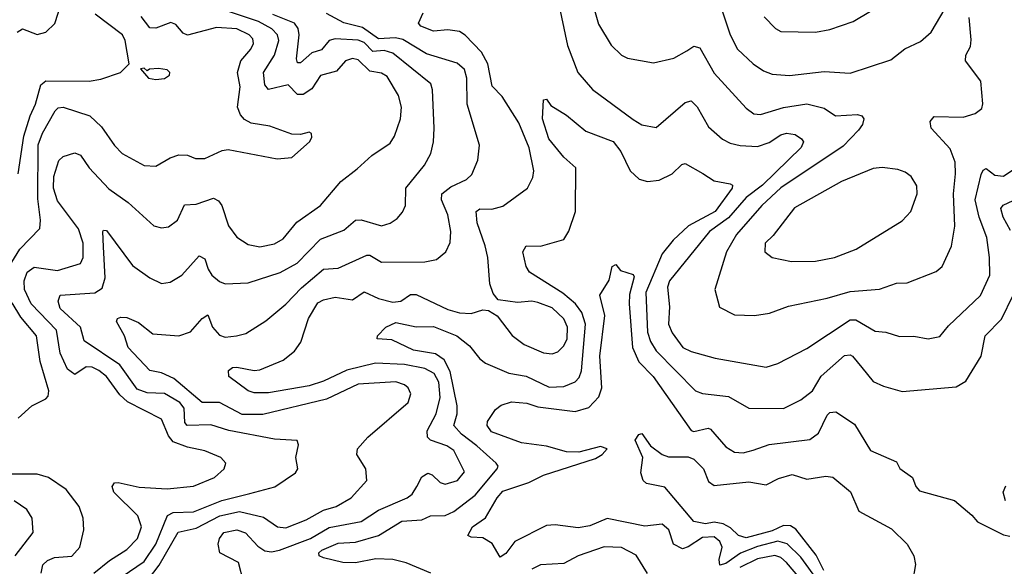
# Model space of a CAD drawing. Extents: x 1603745 to 1745082, y 385868 to 533966.
# Tile 460 of 646: x 1713995 to 1717398, y 458709 to 460597. Entities that reach past the tile are written whole.
import ezdxf

# ---------------------------------------------------------------- set-up
doc = ezdxf.new("R2010")
doc.units = 0

msp = doc.modelspace()

# ---------------------------------------------------------------- linework, layer by layer
at = {"layer": '0CON20XD'}
for points in [[(1715847.1, 460705), (1715888.3, 460508.3), (1715923.8, 460415), (1715975, 460355.4), (1716115, 460251.8), (1716145, 460234.4), (1716195, 460224.5), (1716295, 460310.9), (1716315, 460317.3), (1716336.1, 460296.1), (1716375, 460226.9), (1716424.3, 460184.3), (1716450.8, 460170.8), (1716485, 460161.9), (1716545, 460159.5), (1716585, 460173), (1716625, 460199.2), (1716645, 460204.8), (1716675, 460200), (1716696.7, 460185), (1716703.6, 460175), (1716695.3, 460155), (1716561.8, 460025), (1716505, 459983.1), (1716445, 459912.3), (1716378.4, 459865), (1716240.5, 459695), (1716233.5, 459673.5), (1716240.5, 459605), (1716237.5, 459545), (1716250.3, 459515), (1716287.1, 459465), (1716315, 459450.8), (1716398.1, 459428.1), (1716575, 459396.9), (1716615, 459409.6), (1716715, 459461.3), (1716865, 459560), (1716885, 459560), (1716951.5, 459521.5), (1716988.1, 459518.1), (1717035, 459502.9), (1717085, 459503.5), (1717135, 459494.4), (1717175, 459502.9), (1717205, 459540), (1717315, 459644.4), (1717347.5, 459715), (1717346.9, 459775), (1717336.9, 459845), (1717310.2, 459915), (1717297, 459975), (1717317.4, 460062.6), (1717325, 460077.5), (1717335, 460082.5), (1717365, 460060.3), (1717395, 460057.1), (1717459.6, 460100.4)], [(1715968.9, 460675), (1715995, 460582), (1716039.2, 460509.2), (1716074.3, 460475), (1716095, 460463.6), (1716185, 460447.5), (1716255.3, 460464.7), (1716300.6, 460489.4), (1716325, 460505.4), (1716345, 460499.5), (1716395, 460412), (1716505, 460291.8), (1716531.9, 460271.9), (1716555, 460269.3), (1716635, 460294.2), (1716715, 460306.7), (1716775, 460291.1), (1716813.8, 460265), (1716889.9, 460269.9), (1716905.3, 460265.3), (1716911.8, 460255), (1716907.5, 460235), (1716893.3, 460215), (1716840.4, 460159.6), (1716625, 460016.3), (1716559.3, 459955), (1716471.6, 459855), (1716437.5, 459795), (1716397.1, 459665), (1716413.6, 459603.6), (1716465, 459577.1), (1716534.5, 459575.5), (1716586.4, 459583.6), (1716652, 459608), (1716785, 459634.6), (1716865, 459657.6), (1716966.6, 459666.6), (1717025, 459686.5), (1717062.2, 459687.8), (1717162.4, 459727.6), (1717183.1, 459745), (1717215.4, 459815), (1717226.2, 459883.8), (1717221.6, 459995), (1717229.5, 460065), (1717227.5, 460105), (1717210.6, 460150.6), (1717145, 460222.9), (1717141.1, 460245), (1717155, 460262.2), (1717255, 460260.4), (1717297, 460273), (1717319.6, 460290.4), (1717323.3, 460306.7), (1717316, 460385), (1717264.1, 460455), (1717264.7, 460475), (1717280.8, 460505), (1717282.7, 460527.3), (1717275.7, 460605)], [(1716424.3, 460624.3), (1716450.4, 460545), (1716475.4, 460495), (1716529.5, 460445), (1716565, 460420.4), (1716595, 460409.2), (1716655.8, 460404.2), (1716775, 460418.6), (1716865, 460412.5), (1717005, 460458.1), (1717054, 460496), (1717108.1, 460521.9), (1717145, 460554.4), (1717226.4, 460693.6)], [(1713985.8, 460554.2), (1714005, 460565.7), (1714055, 460545.4), (1714085, 460553.5), (1714116.5, 460583.5), (1714137.9, 460652.1)], [(1714407.3, 458982.7), (1714505, 458976.8), (1714595, 458985.3), (1714668.6, 459015), (1714701.9, 459045), (1714707.5, 459065), (1714690, 459085), (1714635, 459107.6), (1714575, 459120), (1714525, 459138.8), (1714509, 459159), (1714485, 459217.3), (1714367.4, 459277.4), (1714341.2, 459301.2), (1714295, 459364.8), (1714268.2, 459385), (1714245, 459396.9), (1714225, 459398.1), (1714185, 459371.6), (1714160.2, 459390.2), (1714134.8, 459445), (1714121.6, 459525), (1714034.8, 459615), (1714011, 459665), (1714010.2, 459695), (1714021, 459725), (1714045, 459742.3), (1714125, 459730.4), (1714205, 459754.7), (1714214.8, 459775.2), (1714214.8, 459825), (1714198.1, 459875), (1714125, 459971.3), (1714112.3, 460015), (1714113.4, 460055), (1714129.7, 460110.3), (1714145, 460124.5), (1714185, 460136.7), (1714205, 460129.2), (1714235.3, 460085), (1714303.3, 460013.3), (1714369.5, 459965), (1714458, 459885), (1714485, 459877.5), (1714508.8, 459881.2), (1714540, 459905), (1714565, 459957.8), (1714605, 459960), (1714665, 459980), (1714681.7, 459971.7), (1714693.9, 459955), (1714716.5, 459885), (1714745, 459845.6), (1714785, 459820.4), (1714825, 459812.5), (1714875, 459822.7), (1714905, 459840), (1714952.5, 459897.5), (1715034.5, 459955), (1715105, 460037.8), (1715161.7, 460081.7), (1715211.9, 460128.1), (1715275, 460170), (1715290.4, 460195), (1715311.1, 460255), (1715314.7, 460294.7), (1715304.6, 460335), (1715265, 460400.3), (1715245, 460411.8), (1715205, 460419.7), (1715165, 460458.6), (1715145, 460463.5), (1715120.9, 460455), (1715090.3, 460419.7), (1715035, 460404.7), (1715005, 460358.8), (1714975, 460338.7), (1714955, 460338.7), (1714922.2, 460372.2), (1714855, 460355.4), (1714842.3, 460372.3), (1714837.2, 460415), (1714876, 460475), (1714890.4, 460525), (1714885.7, 460545), (1714866.2, 460565), (1714820.6, 460590.6), (1714665, 460642.1)], [(1713990, 460065), (1714009.3, 460195), (1714030.9, 460265), (1714050, 460305), (1714067.6, 460372.4), (1714085, 460385.3), (1714235, 460384.7), (1714275, 460392.1), (1714343.3, 460415), (1714373.8, 460445), (1714359.6, 460525), (1714350, 460545), (1714256.2, 460616.2)], [(1714323.6, 458656.4), (1714425, 458724.8), (1714464.9, 458785.1), (1714505.4, 458884.6), (1714525, 458894.2), (1714595, 458896.5), (1714694, 458936), (1714790.1, 458960.1), (1714877.1, 458982.9), (1714948.6, 459031.4), (1714955.6, 459045), (1714948.9, 459085), (1714958.3, 459128.3), (1714953.9, 459143.9), (1714875, 459148.2), (1714718, 459178), (1714655, 459197.7), (1714573.8, 459195), (1714566.2, 459205), (1714563.4, 459255), (1714548.7, 459275), (1714495, 459305.2), (1714435, 459308.1), (1714401.2, 459321.2), (1714340.9, 459405), (1714217.9, 459487.9), (1714204.7, 459535), (1714135, 459599.3), (1714127.4, 459625), (1714135, 459645.3), (1714255, 459653.2), (1714280, 459670), (1714289.8, 459705), (1714285, 459812.5), (1714281.9, 459865), (1714285, 459870), (1714295, 459868.6), (1714385, 459747.9), (1714445, 459705.5), (1714485, 459685.6), (1714515, 459690.6), (1714555.3, 459714.7), (1714615, 459781.2), (1714635, 459770.5), (1714646.1, 459735), (1714659.2, 459715), (1714685, 459692.2), (1714705, 459684.7), (1714785, 459687.5), (1714895, 459723.3), (1714954.2, 459755.8), (1715035, 459839.4), (1715115, 459870), (1715155, 459904.6), (1715175, 459905.3), (1715245, 459885.4), (1715275.3, 459894.7), (1715299.7, 459910.3), (1715318.4, 459931.6), (1715328.2, 459955), (1715329.6, 460015), (1715393.8, 460095), (1715415.4, 460135), (1715425.3, 460175), (1715427.1, 460222.9), (1715421.9, 460355), (1715416.3, 460375), (1715285, 460481.2), (1715255, 460490.9), (1715215, 460486.9), (1715185, 460518.3), (1715165, 460525.9), (1715085, 460531.2), (1715064.1, 460525), (1715037.5, 460492.5), (1715005, 460482.1), (1714965, 460447.7), (1714955, 460448.1), (1714951.5, 460461.5), (1714961.2, 460545), (1714957.2, 460567.2), (1714944.9, 460584.9), (1714869.7, 460615)], [(1714418.2, 458635), (1714477.4, 458712.6), (1714542.8, 458827.2), (1714605, 458840), (1714686.7, 458883.3), (1714755, 458898.6), (1714838, 458878), (1714885.3, 458845.3), (1714915, 458841.8), (1714985, 458868.9), (1715045, 458902.6), (1715088.1, 458915), (1715140.5, 458945), (1715194.6, 459005.4), (1715191.5, 459045), (1715160, 459095), (1715162.9, 459115), (1715197.8, 459155), (1715337.3, 459275), (1715347.1, 459305), (1715337.3, 459325), (1715324.4, 459335.6), (1715295, 459345.8), (1715165, 459337.5), (1715055, 459286), (1714835, 459233.5), (1714763.5, 459233.5), (1714685, 459275.2), (1714625, 459274.2), (1714527.3, 459357.3), (1714485, 459376.7), (1714445, 459385.4), (1714370, 459465), (1714356.9, 459505), (1714329.2, 459555), (1714333.3, 459565), (1714345, 459570), (1714365, 459567.8), (1714405, 459550.8), (1714455, 459512.2), (1714545, 459505.5), (1714585, 459518.2), (1714625, 459565.3), (1714645, 459577.5), (1714660.8, 459535), (1714685, 459507.7), (1714705, 459500.8), (1714744.6, 459505.4), (1714776.9, 459513.1), (1714845, 459556.7), (1714915, 459613.8), (1714968.9, 459671.1), (1715045, 459735.8), (1715095, 459738.9), (1715195, 459783.2), (1715205, 459783.9), (1715245, 459760), (1715395, 459760.9), (1715435, 459768.1), (1715468.1, 459795), (1715482.2, 459827.8), (1715484.7, 459865), (1715475, 459922.9), (1715452.5, 459975), (1715454.1, 459995), (1715485, 460019.6), (1715538.6, 460045), (1715557.2, 460062.8), (1715578.6, 460111.4), (1715583.6, 460163.6), (1715541.3, 460305), (1715540.6, 460395), (1715532.2, 460425), (1715507, 460447), (1715401.3, 460478.7), (1715318.9, 460528.9), (1715294, 460534), (1715235, 460530.4), (1715179.6, 460569.6), (1715115, 460586.8), (1715055, 460619)], [(1714602.7, 460117.3), (1714635, 460117.3), (1714695, 460145.6), (1714715, 460148.6), (1714885, 460116), (1714935, 460120.8), (1714996.2, 460175), (1715005, 460190), (1715003.6, 460203.6), (1714995, 460208), (1714965, 460200), (1714935, 460201.4), (1714859.4, 460229.4), (1714795, 460239.1), (1714772.2, 460252.2), (1714758.5, 460268.5), (1714747.5, 460295), (1714756.8, 460365), (1714747.1, 460415), (1714759.7, 460455), (1714793.8, 460495), (1714802.9, 460515), (1714800.6, 460530.6), (1714788.2, 460545), (1714745, 460565.6), (1714675, 460569.8), (1714575, 460543.2), (1714560.3, 460550.3), (1714535, 460580.8), (1714517.6, 460587.6), (1714465, 460567.7), (1714445, 460568.7), (1714415, 460607.7)], [(1714768.9, 458655), (1714751.6, 458721.6), (1714686.7, 458755), (1714681.1, 458785), (1714685.6, 458805), (1714700, 458825), (1714745, 458835.2), (1714775, 458824.1), (1714817.8, 458777.8), (1714841.9, 458761.9), (1714865, 458759.1), (1714892.7, 458765), (1714999.7, 458805), (1715065, 458842.6), (1715175, 458863), (1715235, 458902.6), (1715334.4, 458945), (1715351.7, 458958.3), (1715367.7, 458985), (1715385, 459017.5), (1715405, 459030.6), (1715420.8, 459025), (1715448, 458998), (1715465, 458992.7), (1715507.5, 459005), (1715532.3, 459035), (1715495, 459108.7), (1715471.5, 459125), (1715415, 459144.2), (1715404.2, 459155), (1715403.3, 459176.7), (1715433.9, 459235), (1715448.3, 459291.7), (1715443.8, 459345), (1715427, 459375), (1715395, 459391.6), (1715325, 459405.9), (1715225, 459411.1), (1715125, 459386.4), (1715045, 459348.8), (1714995, 459332.4), (1714855, 459308.1), (1714805, 459307.5), (1714784.5, 459315), (1714717.5, 459365), (1714716.9, 459385), (1714730, 459395), (1714745, 459397.1), (1714805, 459385.3), (1714825, 459387.5), (1714905, 459421.1), (1714945, 459452), (1714966.7, 459483.3), (1714993.2, 459565), (1715025, 459618.9), (1715045, 459629.7), (1715085, 459638.5), (1715145, 459629.6), (1715185, 459657.5), (1715235, 459633.9), (1715285, 459621.4), (1715312.5, 459625), (1715345, 459647.2), (1715365, 459648.3), (1715475, 459595.9), (1715515.4, 459584.6), (1715555, 459582.5), (1715595, 459594.2), (1715615, 459592), (1715644.5, 459574.5), (1715696.3, 459506.3), (1715738.1, 459475), (1715805, 459446.6), (1715835, 459443.3), (1715855, 459449.6), (1715875, 459470.4), (1715887.1, 459495), (1715888.1, 459535), (1715875, 459564.1), (1715835, 459601.9), (1715785, 459620.2), (1715765, 459624.7), (1715715, 459620), (1715648.8, 459628.8), (1715631.5, 459651.5), (1715619.1, 459685), (1715612.8, 459775), (1715603.9, 459816.1), (1715576, 459895), (1715572.1, 459935), (1715585, 459943.9), (1715627, 459943), (1715665, 459952.9), (1715749.4, 460015), (1715767.8, 460052.2), (1715771.8, 460075), (1715755.3, 460154.7), (1715720.2, 460240.2), (1715662, 460332), (1715627.3, 460367.3), (1715613, 460445), (1715590.8, 460485), (1715535, 460543.5), (1715515, 460556.6), (1715475, 460562.2), (1715425, 460557.7), (1715381.4, 460575), (1715373.3, 460585), (1715389, 460621)], [(1716567.2, 460607.2), (1716606.9, 460566.9), (1716625, 460556.5), (1716745, 460553.6), (1716795, 460562.9), (1716875, 460591.2), (1716935, 460626.7)], [(1714465, 460390), (1714495, 460393.8), (1714512.5, 460405), (1714513.3, 460415), (1714505, 460423.3), (1714475, 460428.8), (1714443.3, 460426.7), (1714435, 460420), (1714425, 460430), (1714412.5, 460427.5), (1714440, 460395), (1714465, 460390)], [(1715415.5, 458685), (1715331.1, 458721.1), (1715285, 458731.9), (1715225.6, 458734.4), (1715155, 458721), (1715112.1, 458722.1), (1715045, 458737.5), (1715030, 458745), (1715028.6, 458755), (1715039.2, 458765), (1715095, 458788.3), (1715155, 458792), (1715234.6, 458815.4), (1715315, 458864.5), (1715385, 458869), (1715415, 458883.1), (1715465, 458884.8), (1715495, 458897.7), (1715569, 458955), (1715644.6, 459045), (1715648.1, 459055), (1715641.8, 459065), (1715575, 459124.8), (1715521.2, 459165), (1715495.7, 459195), (1715507, 459235), (1715506.7, 459263.3), (1715482.3, 459382.3), (1715461.9, 459421.9), (1715432.2, 459442.2), (1715355.6, 459455), (1715281.3, 459491.3), (1715230, 459495), (1715231.2, 459505), (1715260, 459535), (1715295, 459551.1), (1715365, 459536.5), (1715425, 459536.7), (1715506, 459505), (1715549.9, 459469.9), (1715584.6, 459425), (1715605, 459410), (1715685, 459376.2), (1715745, 459365.3), (1715825, 459327.6), (1715875, 459330), (1715915, 459346.1), (1715928.5, 459361.5), (1715935.9, 459384.1), (1715950.2, 459545), (1715937.4, 459585), (1715915.5, 459615.6), (1715871.9, 459651.9), (1715757.3, 459725), (1715745.4, 459745), (1715733.8, 459795), (1715745, 459815.5), (1715795, 459814.7), (1715875, 459837.8), (1715893.1, 459866.9), (1715915.3, 459935), (1715916.7, 460085), (1715875, 460122.7), (1715823.9, 460185), (1715801.5, 460255), (1715805, 460320), (1715815, 460322.5), (1715830.9, 460300.9), (1715885, 460267.5), (1715951.9, 460211.9), (1716046, 460176), (1716072.3, 460142.3), (1716104.4, 460074.4), (1716135.8, 460045.8), (1716165, 460038.2), (1716205, 460042.5), (1716250, 460065), (1716283, 460097), (1716295, 460100.6), (1716355.3, 460065.3), (1716395, 460040), (1716450.4, 460030.4), (1716458.6, 460025), (1716457.3, 460015), (1716398.5, 459935), (1716306.2, 459885), (1716253.2, 459835), (1716215, 459788.5), (1716159.1, 459655), (1716165, 459517.5), (1716174.4, 459485), (1716195, 459453.1), (1716330.5, 459315), (1716355, 459305.8), (1716445, 459295.3), (1716515, 459255.4), (1716635, 459253.8), (1716695, 459283.6), (1716735, 459315.4), (1716764.8, 459365.2), (1716845, 459436.8), (1716865, 459439.6), (1716872.9, 459435), (1716905, 459395.5), (1716945, 459347.5), (1716980.7, 459330.7), (1717045, 459312.7), (1717231.7, 459328.3), (1717265, 459348.1), (1717318.1, 459435), (1717331, 459505), (1717387.8, 459562.2), (1717428.3, 459645)], [(1713958.5, 459745), (1713995, 459804.1), (1714064.6, 459875.4), (1714067.1, 459905), (1714057.7, 459977.7), (1714058.8, 460165), (1714073.7, 460205), (1714117.6, 460282.4), (1714127.7, 460292.3), (1714145, 460294.8), (1714237.5, 460265), (1714277.2, 460227.2), (1714322.2, 460162.3), (1714348.5, 460135), (1714425, 460093.8), (1714465, 460090.5), (1714515, 460120), (1714545, 460130), (1714575, 460129.4), (1714602.7, 460117.3)], [(1716661.7, 459761.7), (1716745, 459763.3), (1716811.2, 459775), (1716886.2, 459803.8), (1717045, 459902.5), (1717074.4, 459935), (1717096.7, 459995), (1717095, 460023.3), (1717075.7, 460055), (1717055, 460070.6), (1717029.6, 460079.6), (1716975, 460086.4), (1716945, 460082.7), (1716835, 460038), (1716672.8, 459947.2), (1716598.5, 459851.5), (1716571.1, 459825), (1716570.6, 459795), (1716595, 459775.6), (1716661.7, 459761.7)], [(1717418.8, 459868.8), (1717393.2, 459915), (1717385.5, 459945), (1717393.6, 459956.4), (1717445, 459980.4)], [(1715845, 458851.8), (1715815, 458850), (1715705.5, 458794.5), (1715675, 458753.3), (1715655, 458740.6), (1715627.6, 458787.6), (1715595, 458806.7), (1715555, 458809.2), (1715544.2, 458815), (1715559.2, 458845), (1715604.3, 458875.7), (1715645, 458945.3), (1715665, 458968.3), (1715755, 458998.6), (1715805, 459024.1), (1715985, 459081.6), (1716007.7, 459095), (1716025.5, 459115), (1716002.2, 459122.2), (1715927.5, 459102.5), (1715885, 459104.1), (1715815, 459123.3), (1715728.8, 459135), (1715625, 459173.6), (1715610, 459195), (1715611.2, 459208.8), (1715639.7, 459250.3), (1715658.8, 459265), (1715695, 459276.5), (1715747.1, 459272.9), (1715785, 459260.2), (1715915, 459243.3), (1715962.3, 459257.7), (1715995.8, 459294.1), (1716006.9, 459325), (1716000, 459435), (1716017.5, 459575), (1715999.4, 459645), (1716032.6, 459697.4), (1716042.9, 459745), (1716055, 459751.2), (1716071.1, 459731.1), (1716115, 459716.7), (1716118.3, 459708.3), (1716101.9, 459648.1), (1716101.1, 459615), (1716112.9, 459465), (1716135, 459414.7), (1716184.1, 459365), (1716315, 459178.1), (1716325, 459174), (1716374, 459186), (1716382.6, 459182.6), (1716435, 459121.9), (1716465, 459102.5), (1716495, 459100.8), (1716529.5, 459110.5), (1716585, 459129.6), (1716725, 459146.6), (1716755, 459169.1), (1716785, 459230.8), (1716795, 459239.6), (1716815, 459242.7), (1716879.8, 459199.8), (1716935, 459108.5), (1717025, 459070), (1717037, 459047), (1717080, 459015), (1717092, 458985), (1717105, 458970), (1717225, 458935.6), (1717285.7, 458885.7), (1717305, 458862), (1717395, 458817.5), (1717417, 458813)], [(1713989.9, 459220.1), (1714036.6, 459263.4), (1714085, 459287.8), (1714093, 459297), (1714095.4, 459315), (1714066, 459416), (1714053.5, 459505), (1713999, 459569), (1713968.9, 459618.9)], [(1716773.8, 458693.8), (1716747, 458747), (1716677.5, 458837.5), (1716658.4, 458848.4), (1716635, 458849.4), (1716595, 458831), (1716505, 458807.2), (1716478.9, 458815), (1716451.9, 458841.9), (1716426, 458856), (1716395, 458861), (1716365, 458855.6), (1716325, 458863.2), (1716225, 458982), (1716160.8, 458995), (1716150, 459005), (1716141.2, 459031.2), (1716148.8, 459085), (1716121.8, 459145), (1716135, 459164.5), (1716145, 459167.8), (1716174.4, 459124.4), (1716215, 459095.5), (1716237.1, 459087.1), (1716305, 459087.5), (1716325, 459078.7), (1716357.8, 459045), (1716375, 459001.8), (1716395, 458987.8), (1716515, 459000.4), (1716575, 458989.7), (1716617.4, 459012.6), (1716665, 459026.4), (1716715, 459009.4), (1716780.7, 459020.7), (1716805, 459016.9), (1716866.5, 458966.5), (1716895, 458899.2), (1717008.1, 458838.1), (1717062.5, 458785), (1717084.6, 458745), (1717090.6, 458715), (1717080.7, 458655)], [(1714069.7, 458685), (1714075, 458714.4), (1714090.7, 458729.3), (1714115, 458739.6), (1714175, 458743.6), (1714202.9, 458775), (1714217.1, 458835), (1714214.6, 458875), (1714200.4, 458915), (1714155, 458973.9), (1714094.4, 459015), (1714055, 459027.4), (1713915, 459027.5)], [(1714251.3, 458685), (1714305, 458728.9), (1714365, 458767.1), (1714401.6, 458805), (1714415.3, 458845), (1714402.9, 458882.9), (1714320, 458965), (1714314.4, 458985), (1714323.1, 458996.9), (1714335, 458998.5), (1714407.3, 458982.7)], [(1717402, 458935), (1717394.2, 458965), (1717403.1, 458986.9)], [(1713979.4, 458745), (1714041.9, 458825), (1714037.8, 458875), (1714020, 458905), (1713975.8, 458935)], [(1716755, 458656), (1716695, 458740.2), (1716646.9, 458786.9), (1716615, 458795.1), (1716545, 458777.1), (1716486.3, 458753.7), (1716435, 458718.3), (1716415, 458713.1), (1716412.5, 458732.5), (1716422.1, 458775), (1716414.4, 458795), (1716395, 458811.1), (1716355, 458807.8), (1716305, 458775.7), (1716285, 458769.2), (1716253.9, 458785), (1716237.9, 458835), (1716215, 458854.5), (1716155, 458847.1), (1716025, 458873.9), (1715965, 458848.9), (1715925, 458841.9), (1715845, 458851.8)], [(1716165, 458684.4), (1716125, 458747.1), (1716075, 458773.3), (1716015, 458776.3), (1715925, 458745.2), (1715875, 458718.7), (1715795, 458713.6), (1715765, 458698.4)], [(1716730.8, 458620.8), (1716645, 458722), (1716625, 458739), (1716605, 458746.2), (1716545, 458734.1), (1716484.2, 458705)]]:
    msp.add_lwpolyline(points, dxfattribs=at)

doc.saveas('drawing.dxf')
